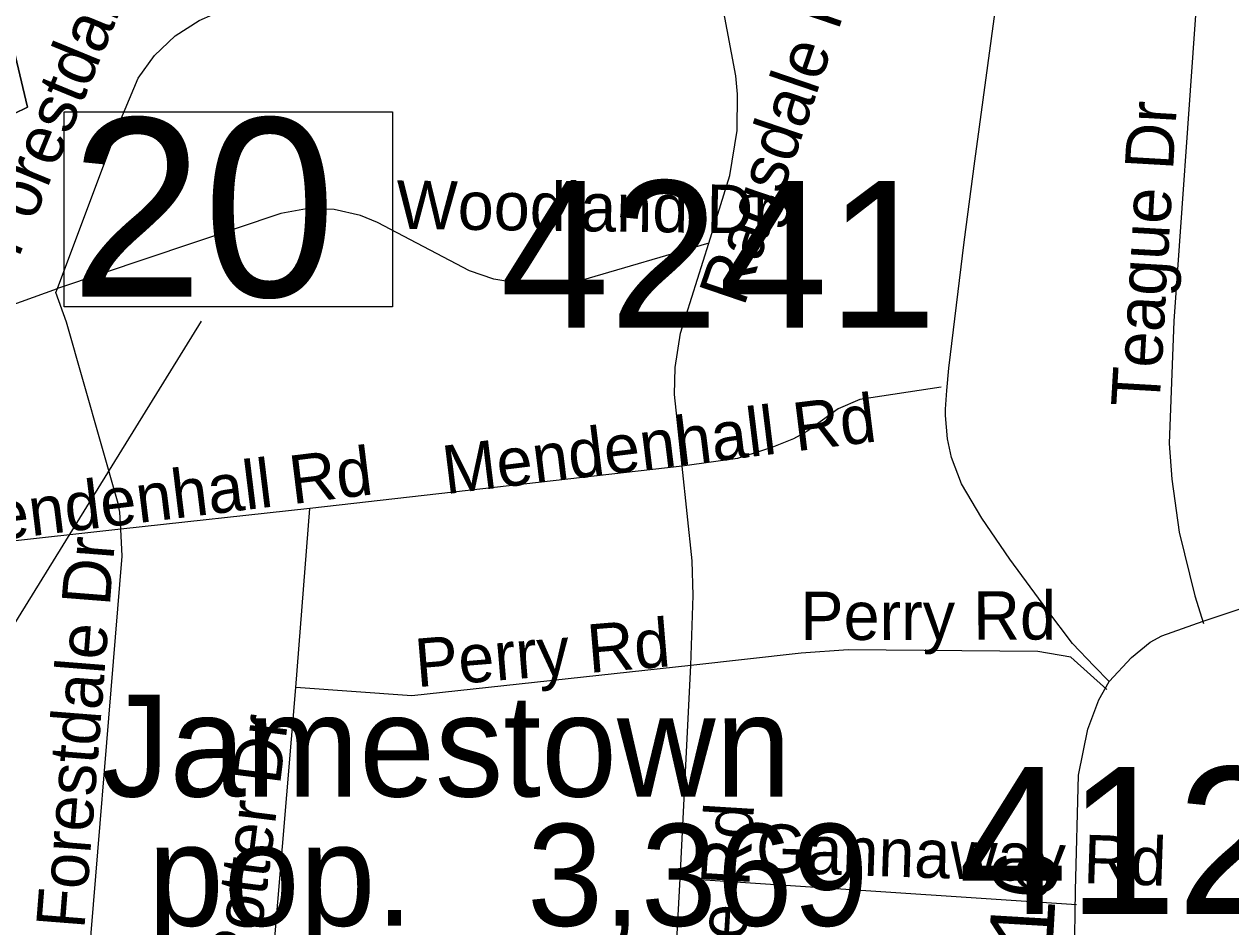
# Model space of a CAD drawing. Extents: x 1662474 to 1856135, y 779280 to 917889.
# Drawn here: x 1721240 to 1723605, y 818491 to 820263 of the extents above; entities that cross this region are included whole.
import ezdxf

# ---------------------------------------------------------------- set-up
doc = ezdxf.new("R2010")
doc.units = 0
for name, color, linetype in [('Cogo Default Point CELL', 7, 'Continuous'), ('Exist Boundary Political City Limit New', 7, 'Continuous'), ('Exist Civil Demographics City Label', 7, 'Continuous'), ('Exist Road Non-System Type 51', 7, 'Continuous'), ('Exist Road Non-System Type 51 Label', 7, 'Continuous'), ('Exist Road Secondary Mileage Tenths English Label', 7, 'Continuous'), ('Exist Road Secondary Structure Standard Bridge Number Label', 7, 'Continuous'), ('Exist Road Secondary Type 51 Attributed', 7, 'Continuous'), ('Map Preparation Boundary City Limit Buffer Line', 7, 'Continuous')]:
    doc.layers.add(name, color=color, linetype=linetype)

msp = doc.modelspace()

# ---------------------------------------------------------------- linework, layer by layer
at = {"layer": 'Exist Boundary Political City Limit New'}
for points in [[(1721207.8, 820262.2), (1721246.2, 820099.6), (1721219, 820086.2)], [(1721219, 820086.2), (1721246.2, 820099.6), (1721207.8, 820262.2)]]:
    msp.add_lwpolyline(points, dxfattribs=at)
at = {"layer": 'Exist Road Non-System Type 51'}
for p, q in [((1720968.6, 819621.9), (1721304.9, 819743.9)), ((1722529.8, 819394.9), (1721799.6, 819312.2)), ((1721799.6, 819312.2), (1721428.9, 819271.5)), ((1721772, 818961), (1721799.6, 819312.2)), ((1721428.9, 819271.5), (1721071.5, 819231.6)), ((1722525.8, 818586.2), (1722546.8, 819004.1)), ((1721712.1, 818242.4), (1721772, 818961)), ((1723303.1, 818534.2), (1722525.8, 818586.2))]:
    msp.add_line(p, q, dxfattribs=at)
for points in [[(1721304.9, 819743.9), (1721429.2, 820075.2), (1721463.1, 820156.5), (1721495.1, 820201.2), (1721535.5, 820239.4), (1721583, 820269.7), (1721609.2, 820281.4), (1721653.1, 820294.1), (1721704.2, 820299.9), (1722609.5, 820296.4)], [(1722581.9, 819832.7), (1722623.4, 819965.7), (1722637.6, 820053.7), (1722638.1, 820125.2), (1722635.2, 820161), (1722609.5, 820296.4)], [(1723536.2, 820280.2), (1723493.8, 819679.9), (1723484.6, 819439.5), (1723489.6, 819369.4), (1723503.8, 819266), (1723534.9, 819140.8), (1723552, 819086.8)], [(1722581.9, 819832.7), (1722331.9, 819759.2), (1722280.6, 819752.4), (1722212.1, 819753.4), (1722160.4, 819762), (1722112.4, 819778.4), (1721932.1, 819873.1), (1721899.2, 819887.2), (1721847.1, 819899), (1721793, 819899.9), (1721743.1, 819891.2), (1721304.9, 819743.9)], [(1722529.8, 819394.9), (1722514.8, 819536.1), (1722515.9, 819588.9), (1722526.6, 819656.2), (1722581.9, 819832.7)], [(1721428.9, 819271.5), (1721427.4, 819304.6), (1721423.6, 819321.6), (1721322.6, 819677.5), (1721301.4, 819735.8), (1721304.9, 819743.9)], [(1723037.4, 819550.2), (1722878.2, 819526.1), (1722835.8, 819507.8), (1722773.9, 819463.4), (1722748.1, 819448.9), (1722705.4, 819432.1), (1722638.1, 819409.9), (1722529.8, 819394.9)], [(1722546.8, 819004.1), (1722551.2, 819141.4), (1722549.4, 819209.6), (1722529.8, 819394.9)], [(1721353.9, 818272.6), (1721431.6, 819218.5), (1721428.9, 819271.5)], [(1723362, 818957.1), (1723291.4, 819020.1), (1723227.1, 819031.4), (1722855.4, 819035), (1722762.8, 819028.4), (1722546.8, 819004.1)], [(1722546.8, 819004.1), (1721999.6, 818944.5), (1721772, 818961)], [(1722351.8, 817472.6), (1722405.1, 817580.2), (1722425.8, 817631.4), (1722454.9, 817717.2), (1722465.4, 817780.4), (1722509, 818271), (1722525.8, 818586.2)]]:
    msp.add_lwpolyline(points, dxfattribs=at)
at = {"layer": 'Exist Road Secondary Structure Standard Bridge Number Label'}
msp.add_line((1720356.8, 817688.5), (1721587.4, 819679.8), dxfattribs=at)
msp.add_lwpolyline([(1721317.7, 820090.4), (1721961.9, 820090.4), (1721961.9, 819708), (1721317.7, 819708)], close=True, dxfattribs=at)
at = {"layer": 'Exist Road Secondary Type 51 Attributed'}
for points in [[(1723366.7, 818973), (1723337.7, 819003), (1723295, 819047.3), (1723244.9, 819114), (1723172.4, 819212.8), (1723117, 819293.2), (1723077.5, 819360.5), (1723057.7, 819411.9), (1723049.8, 819448.8), (1723045.8, 819494.9), (1723045.8, 819506.8), (1723048.4, 819543.7), (1723052.4, 819587.2), (1723082.7, 819834.8), (1723103.2, 819993.6), (1723145.5, 820301.4)], [(1723366.7, 818973), (1723410.9, 819020), (1723447, 819050.1), (1723470.4, 819062.4), (1723551.3, 819091), (1723686.3, 819136.1), (1723807.5, 819169.3), (1723871.1, 819185.2), (1723893.1, 819190.7), (1724026.2, 819224), (1724156.9, 819264.4), (1724318.5, 819319), (1724451.6, 819359.4), (1724630.7, 819400.8), (1724727.4, 819418.4), (1724817.7, 819427.9), (1724941.1, 819443.1), (1725078.6, 819453.7), (1725325.9, 819480.4), (1725435, 819491.9), (1725535.4, 819499.3), (1725604.4, 819497.5), (1725713.3, 819485.8), (1725802.6, 819466.9)], [(1723177.7, 818036.2), (1723218.7, 818077.8), (1723257.3, 818146.8), (1723277.7, 818201.8), (1723289.1, 818254.4), (1723293.8, 818308.8), (1723298.6, 818430.8), (1723300.6, 818562.9), (1723306.6, 818788.9), (1723324.7, 818879), (1723346.7, 818937), (1723366.7, 818973)]]:
    msp.add_lwpolyline(points, dxfattribs=at)
at = {"layer": 'Map Preparation Boundary City Limit Buffer Line'}
for points in [[(1721207.8, 820262.2), (1721246.2, 820099.6), (1721219, 820086.2)], [(1721219, 820086.2), (1721246.2, 820099.6), (1721207.8, 820262.2)]]:
    msp.add_lwpolyline(points, dxfattribs=at)

# ---------------------------------------------------------------- texts
at = {"layer": 'Cogo Default Point CELL'}
for s, p in [('4241', (1722172.7, 819666.9)), ('4121', (1723071.1, 818516.8))]:
    msp.add_text(s, height=288, dxfattribs=at).set_placement(p)
at = {"layer": 'Exist Civil Demographics City Label'}
for s, p in [('Jamestown', (1721391.1, 818746.9)), ('pop.   3,369', (1721482.2, 818493.3))]:
    msp.add_text(s, height=200, dxfattribs=at).set_placement(p)
at = {"layer": 'Exist Road Non-System Type 51 Label'}
for s, rotation, p in [('Forestdale Dr', 67.6313, (1721228.2, 819801.9)), ('Ragsdale Rd', 71.1852, (1722650.7, 819706.4)), ('Teague Dr', 86.6889, (1723465.2, 819509.1)), ('Woodland Dr', 359.2668, (1721969.2, 819860.8)), ('Mendenhall Rd', 6.9929, (1722065.9, 819340)), ('Mendenhall Rd', 6.9929, (1721078.5, 819236.2)), ('Forestdale Dr', 85.4961, (1721357.5, 818485.6)), ('Perry Rd', 0.1355, (1722761.5, 819053.9)), ('Perry Rd', 4.7383, (1722009.7, 818961.4)), ('Potter Dr', 82.8008, (1721694.1, 818396.7)), ('Ragsdale Rd', 86.4691, (1722625.7, 817998.2)), ('Gannaway Rd', 358.0809, (1722673, 818598.8))]:
    msp.add_text(s, height=95, rotation=rotation, dxfattribs=at).set_placement(p)
at = {"layer": 'Exist Road Secondary Mileage Tenths English Label'}
msp.add_text('.16', height=125, rotation=86.65, dxfattribs=at).set_placement((1723253.3, 818403.7))
at = {"layer": 'Exist Road Secondary Structure Standard Bridge Number Label'}
msp.add_text('20', height=350, dxfattribs=at).set_placement((1721330.3, 819727.8))

doc.saveas('drawing.dxf')
